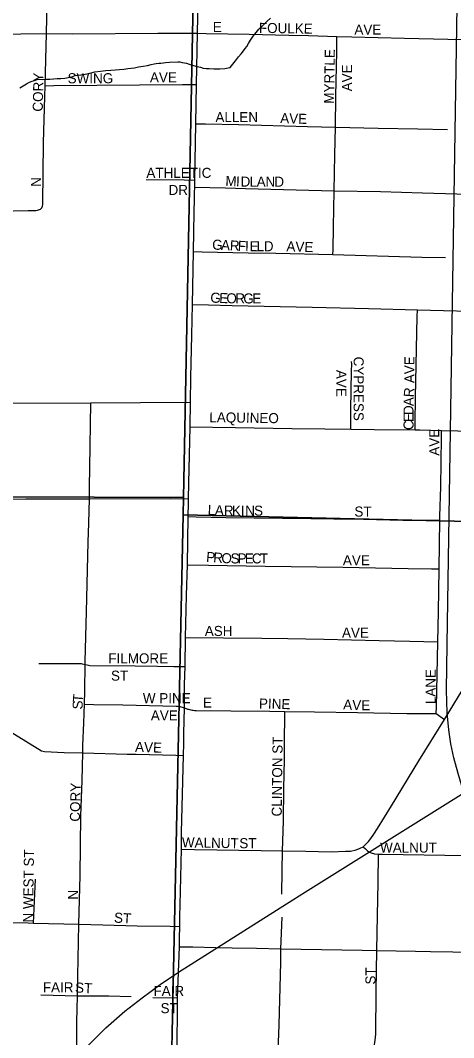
# Model space of a CAD drawing. Extents: x 1587405 to 1714697, y 1028970 to 1155083.
# Drawn here: x 1650343 to 1652497, y 1110955 to 1116017 of the extents above; entities that cross this region are included whole.
import ezdxf

# ---------------------------------------------------------------- set-up
doc = ezdxf.new("R2010")
doc.units = 0
for name, color, linetype in [('GM_X_City_Street', 7, 'Continuous'), ('GM_X_City_Street_Text', 7, 'Continuous'), ('GM_X_Minor_River', 7, 'Continuous'), ('GM_X_Rail_Line', 7, 'Continuous'), ('GM_X_Section', 7, 'Continuous'), ('GM_X_US_Route', 7, 'Continuous')]:
    doc.layers.add(name, color=color, linetype=linetype)

msp = doc.modelspace()

# ---------------------------------------------------------------- linework, layer by layer
at = {"layer": 'GM_X_City_Street'}
for points in [[(1650473.4, 1115950.9), (1650476.4, 1116106.1), (1650478.4, 1116242.6), (1650479.1, 1116287.9)], [(1649569.8, 1115950.7), (1649622.8, 1115950.1), (1649876.6, 1115947.6), (1650039.5, 1115948.4), (1650346, 1115950.2), (1650473.4, 1115950.9)], [(1650466.4, 1115691.5), (1650473.4, 1115950.9)], [(1650473.4, 1115950.9), (1650603.6, 1115950.2), (1651027.6, 1115953.2), (1651142.5, 1115952.8), (1651221.6, 1115952.8)], [(1651221.6, 1115952.8), (1651267.7, 1115951.8), (1651481.2, 1115947.5), (1651677.6, 1115943.5), (1651776.2, 1115942.2), (1651917.1, 1115937.3)], [(1651909.4, 1115485.8), (1651911.5, 1115639.3), (1651917.5, 1115862.6), (1651917.3, 1115911.4), (1651917.1, 1115937.3)], [(1651917.1, 1115937.3), (1651990.6, 1115934.7), (1652252.5, 1115928.9), (1652755, 1115916.3), (1652978.9, 1115909.3), (1653500.1, 1115895.6), (1653562.5, 1115895.8)], [(1650450.6, 1115084.4), (1650454.1, 1115092.8), (1650455.4, 1115100.3), (1650455.5, 1115108.1), (1650456.9, 1115255.8), (1650459, 1115407.3), (1650465.5, 1115637.9), (1650466.4, 1115691.5)], [(1650466.4, 1115691.5), (1650509.8, 1115691.9), (1651148.9, 1115697.4), (1651217.8, 1115698)], [(1651214.9, 1115502.2), (1651264, 1115501.4), (1651427.2, 1115498.8), (1651771.4, 1115489.3), (1651909.4, 1115485.8)], [(1651903.9, 1115169.3), (1651907.5, 1115347.8), (1651909.4, 1115485.8)], [(1651909.4, 1115485.8), (1652121.6, 1115480.8), (1652319.9, 1115476.9), (1652466.4, 1115473.6)], [(1650968.2, 1115225.7), (1651158.2, 1115223.1), (1651209.2, 1115222.4)], [(1651208.4, 1115187.6), (1651363.4, 1115183.4), (1651463.4, 1115179.5), (1651903.9, 1115169.3)], [(1651897.4, 1114851.5), (1651897.8, 1114875.1), (1651900.2, 1114988.9), (1651903.9, 1115169.3)], [(1651903.9, 1115169.3), (1652134.4, 1115165.2), (1652342.4, 1115158.6), (1652627.8, 1115150.5), (1653397.1, 1115134.2), (1653547.5, 1115129.2)], [(1649554.7, 1115066.6), (1649681.7, 1115067.1), (1649884.6, 1115066.5), (1650309.4, 1115068.5), (1650382.1, 1115070), (1650420.4, 1115070.8), (1650428.6, 1115071.8), (1650434.2, 1115073.3), (1650442.8, 1115077.9), (1650450.6, 1115084.4)], [(1651201.8, 1114866.2), (1651247.9, 1114865.2), (1651476.1, 1114859.7), (1651614, 1114858.1), (1651897.4, 1114851.5)], [(1651897.4, 1114851.5), (1652339.6, 1114839.2), (1652456.4, 1114837.2)], [(1651196.9, 1114602.9), (1651278.5, 1114601.2), (1651395.6, 1114598.8), (1651793.8, 1114589.1), (1652073.3, 1114582.4), (1652318.2, 1114577.1)], [(1652306.4, 1113979.1), (1652306.8, 1114011), (1652308.1, 1114140), (1652316.6, 1114543.3), (1652318.2, 1114577.1)], [(1652318.2, 1114577.1), (1652707.1, 1114566.8), (1653128.5, 1114555.9), (1653226.5, 1114554.1), (1653455.1, 1114549.2), (1653517.9, 1114549.2), (1653538.5, 1114549.3)], [(1651986, 1113983.3), (1651986.4, 1114018.3), (1651987.1, 1114078.4), (1651990.1, 1114273.6), (1651990.7, 1114306.2), (1651990.3, 1114320.1)], [(1649534.8, 1114111.4), (1649773.2, 1114112.7), (1650693.2, 1114114)], [(1650687.8, 1113637), (1650687.7, 1113695), (1650689.2, 1113792.6), (1650693.2, 1114114)], [(1650693.2, 1114114), (1651187.9, 1114117.1)], [(1651185.5, 1113994.5), (1651413.6, 1113991.2), (1651692.3, 1113986.8), (1651856.5, 1113985.3), (1651986, 1113983.3)], [(1651986, 1113983.3), (1652101.6, 1113981.6), (1652306.4, 1113979.1)], [(1652306.4, 1113979.1), (1652329.4, 1113978.8), (1652436.7, 1113975.9)], [(1652428.9, 1113529.8), (1652429.2, 1113549.5), (1652433.1, 1113696.7), (1652436.3, 1113941.9), (1652436.7, 1113975.9)], [(1652436.7, 1113975.9), (1652679.4, 1113971.4), (1653004.2, 1113967.9), (1653283.8, 1113964.3), (1653333.6, 1113963.7)], [(1650215.5, 1113635.1), (1650371.2, 1113636.2), (1650519.1, 1113635.8), (1650687.8, 1113637)], [(1650665.3, 1112812.3), (1650666, 1112827.6), (1650672.1, 1113074.7), (1650681.1, 1113421), (1650683.8, 1113515.6), (1650687.8, 1113637)], [(1650687.8, 1113637), (1651088.6, 1113637.8), (1651178.1, 1113636.5)], [(1651176.7, 1113547.6), (1651217.3, 1113546.9), (1651364.2, 1113544.1), (1651787.7, 1113539), (1651901.7, 1113536.7), (1652048.7, 1113535.3), (1652244.5, 1113530.4), (1652406.5, 1113529.9), (1652428.9, 1113529.8)], [(1652425, 1113287.2), (1652428.9, 1113529.8)], [(1651172.2, 1113308.3), (1651278.6, 1113305.5), (1651372.3, 1113304.5), (1651561.1, 1113301.7), (1651945.7, 1113296), (1652271.2, 1113290.1), (1652386.8, 1113287.6), (1652425, 1113287.2)], [(1652418.3, 1112924.4), (1652421.6, 1113074.6), (1652425, 1113287.2)], [(1651162.9, 1112945.8), (1651544, 1112942.4), (1651673.2, 1112940.5), (1651851.3, 1112937.8), (1652127.1, 1112932.1), (1652279.4, 1112928), (1652418.3, 1112924.4)], [(1652410.8, 1112568.2), (1652411.6, 1112599.5), (1652418.3, 1112924.4)], [(1652451.6, 1112539), (1652521.6, 1112652.2), (1652663.8, 1112881.7)], [(1650435.2, 1112816.5), (1650620.6, 1112817.5), (1650637.5, 1112817.2), (1650645.1, 1112816.6), (1650650.4, 1112815.7), (1650665.3, 1112812.3)], [(1650662.2, 1112614.2), (1650663.4, 1112681.8), (1650665.3, 1112812.3)], [(1650665.3, 1112812.3), (1650675.5, 1112809.6), (1650682.3, 1112808.2), (1650688.6, 1112807.4), (1650914.3, 1112805.3), (1651025.5, 1112803.1), (1651106.2, 1112802.1), (1651160.5, 1112801.4)], [(1650653.8, 1112372.2), (1650654.6, 1112408.2), (1650659.6, 1112521.6), (1650662.2, 1112614.2)], [(1650662.2, 1112614.2), (1650706.9, 1112613.5), (1650852.2, 1112611.2), (1651117.6, 1112604.5), (1651124.7, 1112604), (1651131.7, 1112603.1), (1651137.1, 1112602.2), (1651141.5, 1112601.1), (1651148.5, 1112599.2), (1651157, 1112596.4)], [(1651157, 1112596.4), (1651168, 1112592.6), (1651174.5, 1112590.5), (1651179.8, 1112589), (1651185.6, 1112587.5), (1651191.3, 1112586.4), (1651197.5, 1112585.2), (1651202.9, 1112584.3), (1651209.1, 1112583.7), (1651216.8, 1112583.3), (1651390.4, 1112581.8), (1651583.6, 1112580.4), (1651657.6, 1112578.9)], [(1651646.9, 1111885.3), (1651650.9, 1112032.8), (1651653.5, 1112194.2), (1651656.8, 1112338.6), (1651656.9, 1112437), (1651657.5, 1112551.5), (1651657.6, 1112578.9)], [(1651657.6, 1112578.9), (1651806.1, 1112575.8), (1652019.4, 1112572.9), (1652264.5, 1112568), (1652410.8, 1112568.2)], [(1650191.5, 1112539.2), (1650448.6, 1112383), (1650462.7, 1112378.8), (1650560.5, 1112374.8), (1650653.8, 1112372.2)], [(1652047.3, 1111905), (1652062.8, 1111919.6), (1652074.1, 1111931.8), (1652085.4, 1111945.4), (1652100.4, 1111967.9), (1652119.5, 1111996.7), (1652187.8, 1112108.5), (1652323.6, 1112332.3), (1652451.6, 1112539)], [(1652410.8, 1112568.2), (1652451.6, 1112539)], [(1650634.7, 1111519.6), (1650640, 1111762.8), (1650644.1, 1112059.5), (1650651.3, 1112235.6), (1650653.8, 1112372.2)], [(1650653.8, 1112372.2), (1650874.4, 1112366), (1650919.6, 1112365), (1651115.7, 1112360.2), (1651153, 1112359.3)], [(1651143, 1111893.2), (1651209.1, 1111892.2), (1651540.4, 1111887.2), (1651646.9, 1111885.3)], [(1651644, 1111668.6), (1651645.6, 1111787.4), (1651646.9, 1111885.3)], [(1651646.9, 1111885.3), (1651762.3, 1111883.2), (1651888.8, 1111880.7), (1651959.9, 1111882.5), (1651985, 1111883.8), (1652013.5, 1111890.2), (1652032, 1111897.3), (1652047.3, 1111905)], [(1652047.3, 1111905), (1652059.8, 1111894.1), (1652067.6, 1111886.7), (1652076.2, 1111880.7), (1652088.2, 1111874.5), (1652104.3, 1111870.3), (1652123.5, 1111868.5)], [(1652115.8, 1111389.2), (1652119.1, 1111563.4), (1652121.5, 1111727.6), (1652123.5, 1111868.5)], [(1652123.5, 1111868.5), (1652144.1, 1111867.5), (1652556.6, 1111862.1), (1652688.4, 1111858.6), (1652814, 1111855.7)], [(1650409.4, 1111525.4), (1650419, 1111743.9)], [(1649857.9, 1111536.5), (1650152, 1111530), (1650382.8, 1111525.9), (1650409.4, 1111525.4)], [(1650409.4, 1111525.4), (1650634.7, 1111519.6)], [(1650626.9, 1111164), (1650629.3, 1111261.1), (1650634.7, 1111519.6)], [(1650634.7, 1111519.6), (1650753.5, 1111516.5), (1650924.4, 1111511.6), (1651088.1, 1111509.7), (1651134.1, 1111509.1)], [(1651637.8, 1111397.8), (1651644.2, 1111555.4)], [(1651132.8, 1111407.5), (1651200.8, 1111406.4), (1651315.5, 1111404.5), (1651396.5, 1111402.3), (1651517.7, 1111400), (1651637.8, 1111397.8)], [(1651625.6, 1110907.9), (1651626.5, 1110930.7), (1651630.7, 1111018.9), (1651638.7, 1111329.3), (1651637.8, 1111397.8)], [(1651637.8, 1111397.8), (1652042.1, 1111390.7), (1652115.8, 1111389.2)], [(1652100, 1110898.3), (1652102.2, 1110909.6), (1652107.5, 1110942.5), (1652109.9, 1110971.9), (1652111.9, 1111186.3), (1652115.8, 1111389.2)], [(1652115.8, 1111389.2), (1652308.6, 1111385.4), (1652381.9, 1111384.6), (1652493.4, 1111382.5), (1652593.9, 1111380.5), (1652804.2, 1111377.1)], [(1650444.8, 1111168.1), (1650626.9, 1111164)], [(1650632.6, 1110641), (1650635.4, 1110773.7), (1650633.3, 1110823.1), (1650624.7, 1110904.4), (1650623.4, 1110936.9), (1650624.4, 1111035.3), (1650625.3, 1111097.2), (1650626.9, 1111164)], [(1650626.9, 1111164), (1650783.7, 1111162.6), (1650894.8, 1111160.2)], [(1651001.8, 1111155.1), (1651123.4, 1111152.9)]]:
    msp.add_lwpolyline(points, dxfattribs=at)
at = {"layer": 'GM_X_Minor_River'}
msp.add_lwpolyline([(1650341.4, 1115681.4), (1650357.6, 1115691.1), (1650373.9, 1115700.8), (1650388.1, 1115708.5), (1650402.2, 1115714.2), (1650414.4, 1115718), (1650426.5, 1115721.8), (1650438.6, 1115723.5), (1650452.6, 1115723.3), (1650472.7, 1115724.9), (1650490.7, 1115724.5), (1650508.8, 1115726.1), (1650526.9, 1115727.8), (1650545, 1115727.4), (1650565.1, 1115729), (1650581.2, 1115732.7), (1650599.4, 1115736.3), (1650615.5, 1115742), (1650643.7, 1115745.5), (1650665.8, 1115749), (1650688, 1115754.6), (1650714.2, 1115760.1), (1650742.4, 1115763.5), (1650768.5, 1115767), (1650792.6, 1115768.6), (1650816.8, 1115770.1), (1650836.9, 1115771.7), (1650857, 1115773.3), (1650877.1, 1115776.9), (1650911.3, 1115780.2), (1650931.5, 1115785.8), (1650953.6, 1115789.4), (1650975.8, 1115792.9), (1650993.9, 1115796.6), (1651008, 1115800.3), (1651018.1, 1115802.1), (1651032.2, 1115803.8), (1651042.2, 1115803.6), (1651054.3, 1115805.4), (1651064.3, 1115807.2), (1651084.4, 1115808.8), (1651126.6, 1115810), (1651136.6, 1115809.8), (1651148.6, 1115807.5), (1651158.6, 1115805.3), (1651168.6, 1115803.1), (1651182.6, 1115798.8), (1651198.5, 1115794.5), (1651216.5, 1115788.1), (1651238.4, 1115783.6), (1651252.4, 1115779.3), (1651266.4, 1115777.1), (1651282.4, 1115776.7), (1651304.5, 1115776.3), (1651334.6, 1115775.7), (1651360.7, 1115777.2), (1651376.8, 1115780.8), (1651386.9, 1115782.6), (1651399.3, 1115798.4), (1651413.7, 1115816.2), (1651428.1, 1115836), (1651440.5, 1115849.8), (1651452.8, 1115865.6), (1651461.1, 1115877.4), (1651469.3, 1115887.3), (1651477.6, 1115901.2), (1651488, 1115919), (1651500.5, 1115938.8), (1651514.9, 1115956.6), (1651529.3, 1115972.3), (1651545.6, 1115988), (1651557.9, 1115999.8), (1651570.3, 1116013.6), (1651586.6, 1116027.3)], dxfattribs=at)
at = {"layer": 'GM_X_Rail_Line'}
for points in [[(1652548.3, 1112173.7), (1652519.2, 1112269.3), (1652498.2, 1112347.5), (1652483.9, 1112418), (1652474.2, 1112487.5), (1652465.5, 1112570.8), (1652461.4, 1112683.8), (1652464.5, 1112910.7), (1652504.7, 1115460.5), (1652527.4, 1116926.5), (1652548.1, 1118268.2), (1652590, 1120951.9), (1652611.9, 1122399.8), (1652652.7, 1125050.4), (1652715.2, 1129083.1), (1652745.5, 1130967.3), (1652787, 1134322.7)], [(1651698, 1111640.4), (1651761, 1111680.6), (1652548.3, 1112173.7)], [(1651130, 1111281.1), (1651698, 1111640.4)], [(1650681.9, 1110918.1), (1650768.8, 1111003.4), (1650862.5, 1111086.5), (1650948.6, 1111154.3), (1651037.7, 1111220.6), (1651130, 1111281.1)]]:
    msp.add_lwpolyline(points, dxfattribs=at)
at = {"layer": 'GM_X_Section'}
for points in [[(1645977.3, 1118932.5), (1651252.7, 1118939.3), (1651255.5, 1118849.2), (1651155.1, 1113643.3), (1645830.1, 1113663.1)], [(1651255.5, 1118849.2), (1656263, 1118717.5), (1656195.7, 1113439), (1651152, 1113557.3), (1651155.1, 1113643.3)], [(1651155.1, 1113643.3), (1651152, 1113557.3), (1651041.3, 1108325.5), (1645734.9, 1108387.2), (1645830.1, 1113663.1)], [(1656195.7, 1113439), (1656163.1, 1108222.1), (1651041.3, 1108325.5), (1651152, 1113557.3)]]:
    msp.add_lwpolyline(points, close=True, dxfattribs=at)
at = {"layer": 'GM_X_US_Route'}
for points in [[(1651228.4, 1116283.4), (1651221.6, 1115952.8), (1651217.8, 1115698), (1651214.9, 1115502.2), (1651209.2, 1115222.4), (1651208.4, 1115187.6), (1651207.5, 1115160.7), (1651207.7, 1115127.8), (1651205.5, 1115062.1), (1651201.8, 1114866.2), (1651196.9, 1114602.9), (1651194, 1114449.8)], [(1651194, 1114449.8), (1651190, 1114240.5), (1651187.9, 1114117.1), (1651185.5, 1113994.5), (1651179, 1113714.6), (1651178.1, 1113636.5), (1651178.3, 1113616.1), (1651176.7, 1113547.6), (1651172.2, 1113308.3), (1651168.5, 1113156), (1651162.9, 1112945.8)], [(1651162.9, 1112945.8), (1651160.5, 1112801.4), (1651158.4, 1112713), (1651157, 1112596.4), (1651154.5, 1112468), (1651154.8, 1112418.6), (1651153, 1112359.3), (1651143.6, 1111976.1), (1651143, 1111893.2), (1651136.4, 1111614.5), (1651135.3, 1111561.7)], [(1651135.3, 1111561.7), (1651134.1, 1111509.1), (1651132.8, 1111450.2), (1651132.8, 1111407.5), (1651123.4, 1111152.9), (1651123.2, 1111099.3), (1651121.1, 1110916.9)]]:
    msp.add_lwpolyline(points, dxfattribs=at)

# ---------------------------------------------------------------- texts
at = {"layer": 'GM_X_City_Street_Text'}
for s, rotation, p in [('E', 0, (1651300, 1115959.1)), ('FOULKE', 359.1179, (1651529, 1115954.7)), ('AVE', 0, (1652004, 1115945.9)), ('MYRTLE', 88.9973, (1651902.2, 1115601.8)), ('AVE', 0, (1650987.6, 1115708.3)), ('AVE', 90, (1651992.6, 1115663.7)), ('CORY', 88.8264, (1650454.6, 1115562.2)), ('SWING', 0, (1650578.4, 1115703.9)), ('ALLEN', 0, (1651313.2, 1115510.3)), ('AVE', 358.0261, (1651634.7, 1115505.9)), ('ATHLETIC', 0, (1650970, 1115233.1)), ('N', 90, (1650445.8, 1115188.5)), ('M', 357.5587, (1651362, 1115193.5)), ('I', 357.5256, (1651414.7, 1115191.2)), ('D', 358.5516, (1651437.7, 1115190.2)), ('L', 359.9457, (1651483, 1115189.1)), ('A', 359.9929, (1651518.2, 1115189.1)), ('N', 359.9929, (1651562.2, 1115189.1)), ('D', 359.9929, (1651606.2, 1115189.1)), ('DR', 0, (1651080, 1115148)), ('G', 357.2227, (1651296, 1114876.7)), ('A', 357.2232, (1651340, 1114874.5)), ('R', 357.2245, (1651383.9, 1114872.4)), ('F', 357.2393, (1651423.5, 1114870.5)), ('I', 358.4341, (1651459.8, 1114868.7)), ('E', 359.6058, (1651482.9, 1114868.1)), ('L', 359.9707, (1651518.4, 1114867.9)), ('D', 359.9929, (1651553.7, 1114867.9)), ('AVE', 358.0261, (1651665.5, 1114867.9)), ('G', 357.7478, (1651287.2, 1114612.7)), ('E', 357.7323, (1651331.1, 1114610.9)), ('O', 358.5178, (1651367, 1114609.5)), ('R', 359.8754, (1651412.3, 1114608.4)), ('G', 359.9929, (1651452, 1114608.3)), ('E', 359.9956, (1651496, 1114608.3)), ('AVE', 90, (1652302.6, 1114211.7)), ('CYPRESS', 270, (1652000.2, 1114343.7)), ('AVE', 270, (1651914.2, 1114277.7)), ('A', 89.2786, (1652298.3, 1114097.1)), ('R', 85.8677, (1652298.8, 1114140.3)), ('D', 89.9587, (1652298.2, 1114053.2)), ('LAQUINEO', 359.2047, (1651282.6, 1114017.3)), ('E', 89.9457, (1652298.2, 1114018)), ('C', 89.9514, (1652298.2, 1113978.5)), ('AVE', 90, (1652425.8, 1113850.9)), ('L', 357.3218, (1651274, 1113556.7)), ('A', 357.4147, (1651309.3, 1113555)), ('R', 359.0441, (1651354.8, 1113553)), ('K', 359.9703, (1651395.3, 1113552.3)), ('I', 359.985, (1651439.3, 1113552.3)), ('N', 359.9929, (1651461.3, 1113552.3)), ('S', 359.9956, (1651505.3, 1113552.3)), ('ST', 0, (1652004, 1113547.9)), ('P', 355.2954, (1651265.6, 1113323.4)), ('R', 355.2828, (1651300.7, 1113320.6)), ('O', 356.9756, (1651341.7, 1113317.2)), ('S', 359.8324, (1651388.4, 1113314.8)), ('P', 359.9956, (1651423.7, 1113314.7)), ('E', 359.9956, (1651458.9, 1113314.7)), ('C', 359.9941, (1651494.1, 1113314.7)), ('T', 359.9956, (1651533.7, 1113314.7)), ('AVE', 0, (1651946.8, 1113305.9)), ('ASH', 0, (1651260.4, 1112953.9)), ('AVE', 0, (1651942.4, 1112945.1)), ('FILMORE', 0, (1650780.8, 1112817.5)), ('ST', 0, (1650794, 1112731.5)), ('LANE', 90, (1652408.2, 1112614.5)), ('S', 88.251, (1650652.6, 1112587.7)), ('T', 85.377, (1650653.6, 1112622.2)), ('W PINE', 0, (1650952.4, 1112619.5)), ('E', 0, (1651251.6, 1112597.5)), ('PINE', 358.603, (1651529.2, 1112593.1)), ('A', 356.7195, (1651947.3, 1112588.7)), ('V', 357.8085, (1651992.3, 1112586.1)), ('E', 359.8324, (1652038.2, 1112584.4)), ('AVE', 0, (1650992, 1112533.5)), ('AVE', 358.0261, (1650913.1, 1112377.5)), ('CLINTON ST', 89.2912, (1651642.6, 1112055.5)), ('CORY', 88.8044, (1650639.4, 1112029.5)), ('WALNUT', 359.0456, (1651146.1, 1111902.3)), ('ST', 0, (1651432, 1111897.9)), ('WALNUT', 0, (1652131.6, 1111875.9)), ('N WEST ST', 89.182, (1650406.2, 1111527.8)), ('N', 90, (1650630.6, 1111642.1)), ('ST', 356.4254, (1650807.8, 1111528.3)), ('ST', 90, (1652109, 1111219.7)), ('FAIR', 0, (1650455.2, 1111180.7)), ('ST', 356.4126, (1650614.2, 1111180.7)), ('FAIR', 0, (1651005.2, 1111163.1)), ('ST', 0, (1651040.4, 1111077.1))]:
    msp.add_text(s, height=50, rotation=rotation, dxfattribs=at).set_placement(p)

doc.saveas('drawing.dxf')
